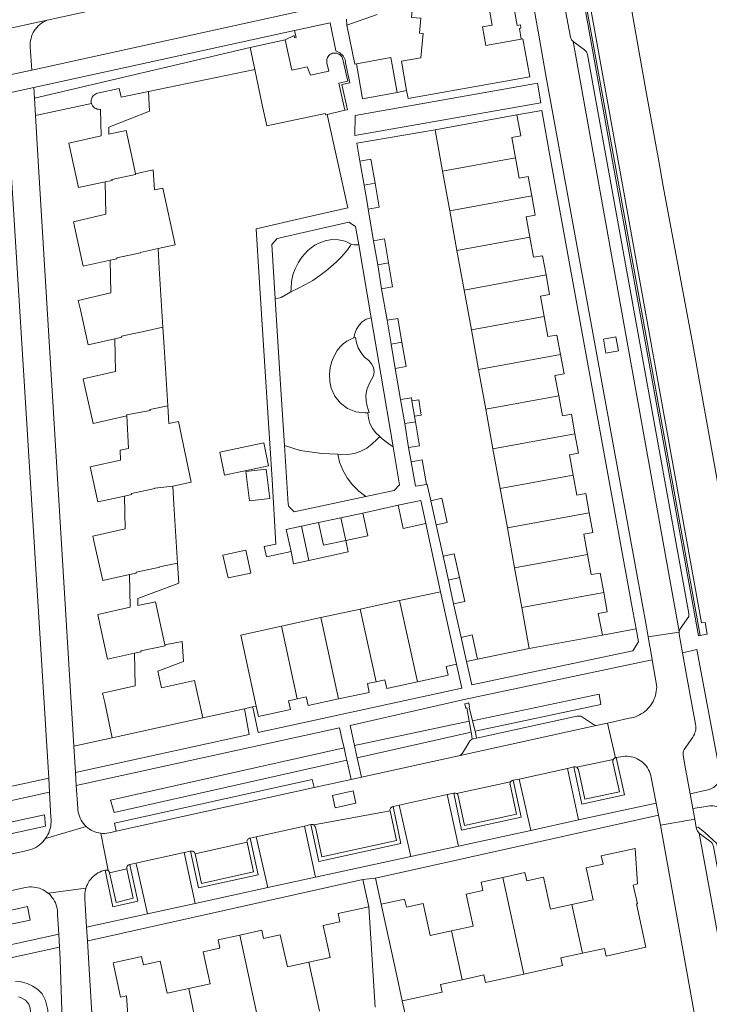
# Model space of a CAD drawing. Header units: metres. Extents: x 89888 to 94270, y 464165 to 468904.
# Tile 352 of 369: x 93169 to 93266, y 467881 to 468020. Entities that reach past the tile are written whole.
import ezdxf

# ---------------------------------------------------------------- set-up
doc = ezdxf.new("R2010")
doc.units = ezdxf.units.M
for name, color, linetype, lineweight in [('B_BEBOUWINGSGRENS_0', 251, 'CONTINUOUS', 13), ('B_LUIFEL_1', 251, 'CONTINUOUS', 13), ('B_TUSSENMUUR_0', 251, 'CONTINUOUS', 13), ('G_GRENS_ALGEMEEN_0', 251, 'CONTINUOUS', 13), ('T_CULTUURGRENS_0', 251, 'CONTINUOUS', 13), ('T_HEK_LIJN_0', 251, 'CONTINUOUS', 13), ('T_MUUR_30CM_LIJN_0', 251, 'CONTINUOUS', 13), ('V_WEGGRENS_0', 251, 'CONTINUOUS', 13), ('W_WATERGRENS_0', 251, 'CONTINUOUS', 13)]:
    doc.layers.add(name, color=color, linetype=linetype, lineweight=lineweight)

msp = doc.modelspace()

# ---------------------------------------------------------------- linework, layer by layer
at = {"layer": 'B_BEBOUWINGSGRENS_0'}
for p, q in [((93201.6, 468016.1), (93206.55, 468017.18)), ((93202.26, 468012.99), (93201.6, 468016.1)), ((93214.99, 468007.21), (93212.49, 468006.62)), ((93227.73, 468004.45), (93239.31, 468006.55)), ((93228.79, 467998.6), (93227.73, 468004.45)), ((93217.11, 468000.02), (93218.67, 468000.28)), ((93217.72, 467996.63), (93217.11, 468000.02)), ((93218.67, 468000.28), (93219.25, 467996.89)), ((93229.81, 467993), (93228.79, 467998.6)), ((93218.18, 467993.87), (93217.72, 467996.63)), ((93218.29, 467993.25), (93218.18, 467993.87)), ((93230.82, 467987.39), (93229.81, 467993)), ((93219.63, 467985.37), (93219.05, 467988.76)), ((93188.6, 467987.66), (93188.77, 467984.85)), ((93231.84, 467981.79), (93230.82, 467987.39)), ((93188.77, 467984.85), (93189.28, 467976.55)), ((93220.18, 467981.97), (93219.63, 467985.37)), ((93232.86, 467976.17), (93231.84, 467981.79)), ((93221.54, 467974.14), (93220.97, 467977.51)), ((93189.28, 467976.55), (93189.45, 467973.72)), ((93233.87, 467970.56), (93232.86, 467976.17)), ((93189.45, 467973.72), (93189.97, 467965.42)), ((93222.11, 467970.7), (93221.54, 467974.14)), ((93234.89, 467964.95), (93233.87, 467970.56)), ((93223.45, 467962.92), (93222.87, 467966.3)), ((93224.47, 467966.13), (93224.83, 467963.96)), ((93235.91, 467959.36), (93234.89, 467964.95)), ((93224.83, 467963.96), (93224.97, 467963.18)), ((93224, 467959.52), (93223.45, 467962.92)), ((93236.93, 467953.75), (93235.91, 467959.36)), ((93237.95, 467948.16), (93236.93, 467953.75)), ((93227.88, 467948.58), (93227.12, 467952.01)), ((93211.27, 467948.91), (93214.42, 467949.59)), ((93214.42, 467949.59), (93217.55, 467950.26)), ((93208.85, 467948.39), (93209.89, 467943.57)), ((93238.97, 467942.53), (93237.95, 467948.16)), ((93229.61, 467940.78), (93228.87, 467944.15)), ((93239.99, 467936.92), (93238.97, 467942.53)), ((93230.36, 467937.41), (93229.61, 467940.78)), ((93222.73, 467937.88), (93228.5, 467939.14)), ((93228.5, 467939.14), (93230.74, 467928.89)), ((93217.16, 467936.68), (93222.73, 467937.88)), ((93211.6, 467935.47), (93217.16, 467936.68)), ((93241.04, 467931.11), (93239.99, 467936.92)), ((93206.02, 467934.26), (93211.6, 467935.47)), ((93251.37, 467933.01), (93241.04, 467931.11)), ((93232.18, 467929.25), (93231.42, 467932.67)), ((93233.74, 467929.6), (93232.18, 467929.25)), ((93209.51, 467924.27), (93208.26, 467923.99)), ((93194.94, 467921.3), (93182.12, 467918.5)), ((93218.39, 467894.58), (93219.27, 467880.38))]:
    msp.add_line(p, q, dxfattribs=at)
for points in [[(93233.62, 468031.41), (93235.78, 468019.23), (93234.44, 468018.99), (93234.9, 468016.38), (93239.88, 468017.26)], [(93226.03, 468018.07), (93225.52, 468018.11), (93225.71, 468020.21), (93224.42, 468020.32), (93224.93, 468026.08), (93226.78, 468025.91), (93227.09, 468029.91), (93226.77, 468029.85), (93226.72, 468030.13), (93226.71, 468030.18)], [(93223.71, 468009.99), (93222.98, 468014.13), (93225.73, 468014.64), (93226.03, 468018.07)], [(93206.55, 468017.18), (93207.48, 468012.88), (93208.82, 468013.18), (93209.66, 468013.37), (93210.12, 468012.16), (93212.71, 468012.75), (93212.45, 468013.91), (93212.43, 468014.06), (93212.43, 468014.22), (93212.45, 468014.37), (93212.49, 468014.52), (93212.55, 468014.67), (93212.63, 468014.8), (93212.73, 468014.93), (93212.84, 468015.03), (93212.97, 468015.13), (93213.1, 468015.2), (93213.25, 468015.26), (93213.4, 468015.29), (93213.56, 468015.3), (93213.72, 468015.29), (93213.87, 468015.26), (93214.02, 468015.21), (93214.16, 468015.14), (93214.29, 468015.05), (93214.41, 468014.95), (93214.51, 468014.83), (93214.59, 468014.7), (93214.66, 468014.55), (93214.7, 468014.4), (93215.39, 468011.33), (93214.16, 468011.06), (93214.99, 468007.21)], [(93239.88, 468017.26), (93240.15, 468017.31), (93241.11, 468011.93)], [(93212.49, 468006.62), (93212.27, 468006.57), (93212.2, 468006.76), (93203.96, 468005), (93203.32, 468007.98), (93202.26, 468012.99)], [(93241.11, 468011.93), (93235.59, 468010.93), (93223.94, 468008.85), (93223.71, 468009.99)], [(93179.19, 468008.16), (93179.15, 468008.31), (93179.14, 468008.47), (93179.15, 468008.62), (93179.18, 468008.78), (93179.23, 468008.92), (93179.29, 468009.06), (93179.38, 468009.19), (93179.49, 468009.31), (93179.6, 468009.41), (93179.74, 468009.49), (93179.88, 468009.56), (93180.03, 468009.61), (93183.12, 468010.28), (93183.37, 468009.05), (93187.23, 468009.88)], [(93187.23, 468009.88), (93187.4, 468007.07), (93181.63, 468004.82), (93181.65, 468003.81), (93184.07, 468004.33), (93185.01, 468000), (93185.4, 467998.22)], [(93181.13, 467997.09), (93177.34, 467996.27), (93176.26, 468001.22), (93175.97, 468002.55), (93180.55, 468003.6), (93180.48, 468007.36), (93180.31, 468007.34), (93180.15, 468007.35), (93179.98, 468007.38), (93179.83, 468007.44), (93179.68, 468007.52), (93179.55, 468007.61), (93179.43, 468007.73), (93179.33, 468007.86), (93179.25, 468008.01), (93179.19, 468008.16)], [(93239.31, 468006.55), (93239.85, 468003.59), (93238.58, 468003.36), (93239.1, 468000.5)], [(93239.1, 468000.5), (93239.62, 467997.62), (93240.89, 467997.85), (93241.39, 467995.12)], [(93185.4, 467998.22), (93187.91, 467998.77), (93188.09, 467995.96), (93189.26, 467996.21), (93190.99, 467988.17), (93188.6, 467987.66)], [(93181.81, 467986), (93178.03, 467985.16), (93176.93, 467990.12), (93176.64, 467991.44), (93181.22, 467992.5), (93181.13, 467997.09)], [(93219.25, 467996.89), (93219.82, 467993.51), (93218.29, 467993.25)], [(93241.39, 467995.12), (93241.89, 467992.36), (93240.62, 467992.13), (93241.14, 467989.28)], [(93219.05, 467988.76), (93220.58, 467989.02), (93221.16, 467985.62)], [(93241.14, 467989.28), (93241.66, 467986.42), (93242.93, 467986.65), (93243.42, 467983.92)], [(93182.5, 467974.9), (93178.71, 467974.05), (93177.62, 467979), (93177.32, 467980.33), (93181.9, 467981.38), (93181.81, 467986)], [(93221.16, 467985.62), (93221.74, 467982.23), (93220.18, 467981.97)], [(93243.42, 467983.92), (93243.92, 467981.16), (93242.65, 467980.93), (93243.17, 467978.07)], [(93220.97, 467977.51), (93222.49, 467977.77), (93223.06, 467974.4)], [(93243.17, 467978.07), (93243.69, 467975.2), (93244.96, 467975.43), (93245.46, 467972.69)], [(93184.16, 467963.99), (93183.15, 467963.77), (93179.4, 467962.94), (93178.3, 467967.9), (93178.01, 467969.22), (93182.59, 467970.28), (93182.5, 467974.9)], [(93223.06, 467974.4), (93223.64, 467970.99), (93222.11, 467970.7)], [(93245.46, 467972.69), (93245.96, 467969.96), (93244.66, 467969.72), (93245.2, 467966.85)], [(93222.87, 467966.3), (93224.39, 467966.56), (93224.47, 467966.13)], [(93245.2, 467966.85), (93245.73, 467964), (93246.99, 467964.23), (93247.5, 467961.47)], [(93189.97, 467965.42), (93190.12, 467962.91), (93191.5, 467963.2), (93193.25, 467954.63), (93190.66, 467954.07)], [(93183.85, 467952.66), (93180.08, 467951.83), (93178.99, 467956.78), (93183.29, 467957.74), (93183.24, 467959.15), (93184.42, 467959.4), (93184.16, 467963.99)], [(93224.97, 467963.18), (93225.55, 467959.77), (93224, 467959.52)], [(93247.5, 467961.47), (93247.99, 467958.73), (93246.72, 467958.5), (93247.24, 467955.64)], [(93203.52, 467960.19), (93197.31, 467958.88), (93198, 467955.62), (93204.21, 467956.94), (93203.52, 467960.19)], [(93200.98, 467956.13), (93201.49, 467951.97), (93204.38, 467952.32), (93203.87, 467956.48), (93200.98, 467956.13)], [(93224.38, 467957.51), (93225.9, 467957.77), (93226.51, 467954.3)], [(93226.51, 467954.3), (93224.95, 467954.05), (93224.38, 467957.51)], [(93247.24, 467955.64), (93247.76, 467952.78), (93249.03, 467953.01), (93249.52, 467950.29)], [(93190.66, 467954.07), (93190.82, 467951.49), (93191.34, 467943.19)], [(93184.57, 467941.55), (93180.77, 467940.72), (93179.67, 467945.68), (93179.38, 467947), (93183.95, 467948.05), (93183.85, 467952.66)], [(93227.12, 467952.01), (93228.68, 467952.36), (93229.44, 467948.93), (93227.88, 467948.58)], [(93222.52, 467951.36), (93225.73, 467952.04), (93226.43, 467948.76)], [(93226.43, 467948.76), (93223.21, 467948.08), (93222.52, 467951.36)], [(93217.55, 467950.26), (93218.24, 467947.05), (93215.11, 467946.38)], [(93249.52, 467950.29), (93250.03, 467947.52), (93248.76, 467947.29), (93249.28, 467944.42)], [(93207.4, 467944.83), (93206.69, 467947.93), (93208.85, 467948.39)], [(93215.11, 467946.38), (93211.97, 467945.7), (93211.27, 467948.91)], [(93198.5, 467941.12), (93201.69, 467941.78), (93200.98, 467945.02), (93197.76, 467944.32), (93198.5, 467941.12)], [(93209.89, 467943.57), (93207.73, 467943.1), (93207.4, 467944.83)], [(93228.87, 467944.15), (93230.43, 467944.49), (93231.18, 467941.13)], [(93249.28, 467944.42), (93249.8, 467941.55), (93251.07, 467941.78), (93251.57, 467939.05)], [(93191.34, 467943.19), (93191.51, 467940.36), (93185.73, 467938.17), (93185.75, 467937.19)], [(93185.25, 467930.44), (93181.45, 467929.61), (93180.36, 467934.57), (93180.07, 467935.9), (93184.66, 467936.95), (93184.57, 467941.55)], [(93231.18, 467941.13), (93231.93, 467937.75), (93230.36, 467937.41)], [(93251.57, 467939.05), (93252.07, 467936.3), (93250.79, 467936.07), (93251.37, 467933.01)], [(93185.75, 467937.19), (93188.21, 467937.73), (93189.55, 467931.64)], [(93202.45, 467922.95), (93200.27, 467933.01), (93206.02, 467934.26)], [(93231.42, 467932.67), (93232.98, 467933.02), (93233.74, 467929.6)], [(93189.55, 467931.64), (93192.02, 467932.1), (93192.19, 467929.29), (93188.58, 467927.89), (93189.1, 467925.54), (93193.76, 467926.58), (93194.94, 467921.3)], [(93182.12, 467918.5), (93181.05, 467923.46), (93180.76, 467924.78), (93185.34, 467925.84), (93185.25, 467930.44)], [(93230.74, 467928.89), (93229.31, 467928.57), (93229.58, 467927.32), (93225.24, 467926.38)], [(93219.4, 467926.41), (93218.17, 467926.15), (93218.44, 467924.91), (93214.11, 467923.97)], [(93225.24, 467926.38), (93220.92, 467925.44), (93220.65, 467926.68), (93219.4, 467926.41)], [(93208.26, 467923.99), (93207.03, 467923.73), (93207.3, 467922.49), (93202.77, 467921.5), (93202.45, 467922.95)], [(93214.11, 467923.97), (93209.78, 467923.03), (93209.51, 467924.27)], [(93247.06, 467894.91), (93250.09, 467895.58), (93249.1, 467900.1), (93251.48, 467900.63), (93251.22, 467901.78), (93256.02, 467902.84)], [(93256.02, 467902.84), (93256.35, 467897.83), (93255.75, 467897.67), (93256.35, 467895.03), (93256.18, 467895.03), (93257.51, 467888.86), (93251.91, 467887.63), (93251.67, 467888.71), (93248.59, 467888.03)], [(93237.33, 467898.73), (93240.43, 467899.42), (93240.68, 467898.27), (93243.04, 467898.79), (93244.04, 467894.25), (93247.06, 467894.91)], [(93230.07, 467891.18), (93233.11, 467891.86), (93232.11, 467896.38), (93234.49, 467896.9), (93234.24, 467898.05), (93237.33, 467898.73)], [(93220.13, 467894.96), (93223.42, 467895.69), (93223.68, 467894.53), (93226.06, 467895.06), (93227.06, 467890.52), (93230.07, 467891.18)], [(93209.89, 467886.75), (93212.92, 467887.41), (93211.93, 467891.94), (93214.29, 467892.46), (93214.04, 467893.63), (93218.39, 467894.58)], [(93223.1, 467881.29), (93222.28, 467885.06), (93220.13, 467894.96)], [(93200.17, 467890.59), (93203.25, 467891.27), (93203.51, 467890.1), (93205.87, 467890.61), (93206.87, 467886.08), (93209.89, 467886.75)], [(93192.92, 467883.03), (93195.96, 467883.7), (93194.96, 467888.23), (93197.33, 467888.74), (93197.07, 467889.92), (93200.17, 467890.59)], [(93194.38, 467876.14), (93191.3, 467875.47), (93191.54, 467874.38), (93185.96, 467873.18), (93184.61, 467879.31), (93184.34, 467879.27), (93184.13, 467882.01), (93183.3, 467881.83), (93182.29, 467886.46), (93182.25, 467886.67), (93186.27, 467887.55), (93186.53, 467886.38), (93188.89, 467886.9), (93189.88, 467882.37), (93192.92, 467883.03)], [(93248.59, 467888.03), (93245.52, 467887.36), (93245.76, 467886.28), (93240.29, 467885.07)], [(93231.56, 467884.28), (93228.48, 467883.61), (93228.72, 467882.52), (93223.15, 467881.29), (93223.1, 467881.29)], [(93240.29, 467885.07), (93234.88, 467883.88), (93234.64, 467884.96), (93231.56, 467884.28)]]:
    msp.add_lwpolyline(points, dxfattribs=at)
at = {"layer": 'B_LUIFEL_1'}
msp.add_line((93208.85, 467948.39), (93211.27, 467948.91), dxfattribs=at)
for points in [[(93224.83, 467963.96), (93225.79, 467964.12), (93225.43, 467966.29), (93224.47, 467966.13)], [(93209.89, 467943.57), (93215.46, 467944.77), (93215.11, 467946.38)]]:
    msp.add_lwpolyline(points, dxfattribs=at)
at = {"layer": 'B_TUSSENMUUR_0'}
for p, q in [((93228.79, 467998.6), (93239.1, 468000.5)), ((93217.72, 467996.63), (93219.25, 467996.89)), ((93229.81, 467993), (93241.39, 467995.12)), ((93230.82, 467987.39), (93241.14, 467989.28)), ((93219.63, 467985.37), (93221.16, 467985.62)), ((93231.84, 467981.79), (93243.42, 467983.92)), ((93232.86, 467976.17), (93243.17, 467978.07)), ((93221.54, 467974.14), (93223.06, 467974.4)), ((93233.87, 467970.56), (93245.46, 467972.69)), ((93234.89, 467964.95), (93245.2, 467966.85)), ((93223.45, 467962.92), (93224.97, 467963.18)), ((93235.91, 467959.36), (93247.5, 467961.47)), ((93247.24, 467955.64), (93236.93, 467953.75)), ((93214.42, 467949.59), (93215.11, 467946.38)), ((93249.52, 467950.29), (93237.95, 467948.16)), ((93249.28, 467944.42), (93238.97, 467942.53)), ((93231.18, 467941.13), (93229.61, 467940.78)), ((93251.57, 467939.05), (93239.99, 467936.92)), ((93222.73, 467937.88), (93225.24, 467926.38)), ((93219.4, 467926.41), (93217.16, 467936.68)), ((93206.02, 467934.26), (93208.26, 467923.99)), ((93211.6, 467935.47), (93214.11, 467923.97)), ((93237.33, 467898.73), (93240.29, 467885.07)), ((93247.06, 467894.91), (93248.59, 467888.03)), ((93230.07, 467891.18), (93231.56, 467884.28)), ((93200.17, 467890.59), (93203.13, 467876.89)), ((93209.89, 467886.75), (93211.41, 467879.82)), ((93192.92, 467883.03), (93194.38, 467876.14))]:
    msp.add_line(p, q, dxfattribs=at)
for points in [[(93181.13, 467997.09), (93182.09, 467997.3), (93182.08, 467997.44), (93185.41, 467998.15), (93185.4, 467998.22)], [(93181.81, 467986), (93182.77, 467986.21), (93182.76, 467986.35), (93186.09, 467987.06), (93186.08, 467987.11), (93188.6, 467987.66)], [(93182.5, 467974.9), (93183.46, 467975.11), (93183.45, 467975.25), (93186.77, 467975.96), (93186.76, 467976), (93189.28, 467976.55)], [(93184.16, 467963.99), (93184.13, 467964.13), (93187.47, 467964.74), (93187.44, 467964.88), (93189.97, 467965.42)], [(93190.66, 467954.07), (93188.12, 467953.78), (93188.14, 467953.72), (93184.82, 467953.01), (93184.82, 467952.87), (93183.85, 467952.66)], [(93191.34, 467943.19), (93188.81, 467942.66), (93188.82, 467942.61), (93185.5, 467941.9), (93185.51, 467941.76), (93184.57, 467941.55)], [(93189.55, 467931.64), (93189.58, 467931.5), (93186.18, 467930.78), (93186.19, 467930.64), (93185.25, 467930.44)]]:
    msp.add_lwpolyline(points, dxfattribs=at)
at = {"layer": 'G_GRENS_ALGEMEEN_0'}
for p, q in [((93253.09, 468000), (93265.19, 467932.95)), ((93201.96, 467922.84), (93202.45, 467922.95))]:
    msp.add_line(p, q, dxfattribs=at)
msp.add_lwpolyline([(93248.9, 468021.77), (93249.15, 468021.81), (93253.09, 468000)], dxfattribs=at)
at = {"layer": 'T_CULTUURGRENS_0'}
for p, q in [((93214.53, 468022.49), (93170.77, 468012.9)), ((93171.12, 468008.9), (93201.6, 468016.1)), ((93216.35, 467917.38), (93232.55, 467920.85)), ((93232.55, 467920.85), (93232.84, 467919.3)), ((93233.39, 467919.44), (93233.02, 467920.9)), ((93216.73, 467915.66), (93232.84, 467919.3)), ((93254.51, 467910.4), (93253.34, 467915.68)), ((93246.43, 467914.16), (93247.36, 467914.36)), ((93248.01, 467906.87), (93246.43, 467914.16)), ((93238.78, 467912.47), (93239.63, 467912.65)), ((93239.63, 467912.65), (93241.28, 467905.4)), ((93229.46, 467910.45), (93230.39, 467910.64)), ((93231.04, 467903.17), (93229.46, 467910.45)), ((93258.98, 467909.26), (93248.01, 467906.87)), ((93221.81, 467908.75), (93222.66, 467908.94)), ((93222.66, 467908.94), (93224.31, 467901.7)), ((93172.53, 467907.57), (93148.49, 467902.47)), ((93209.27, 467906.01), (93210.2, 467906.21)), ((93210.84, 467898.77), (93209.27, 467906.01)), ((93241.28, 467905.4), (93231.04, 467903.17)), ((93201.62, 467904.31), (93202.47, 467904.5)), ((93202.47, 467904.5), (93204.11, 467897.3)), ((93192.27, 467902.26), (93193.2, 467902.46)), ((93193.83, 467895.06), (93192.27, 467902.26)), ((93184.62, 467900.56), (93185.47, 467900.75)), ((93185.47, 467900.75), (93185.57, 467900.29)), ((93224.31, 467901.7), (93210.84, 467898.77)), ((93185.57, 467900.29), (93187.1, 467893.6)), ((93204.11, 467897.3), (93193.83, 467895.06)), ((93153.38, 467889.14), (93170.51, 467892.72)), ((93187.1, 467893.6), (93178.47, 467891.72))]:
    msp.add_line(p, q, dxfattribs=at)
for points in [[(93172.9, 468019.93), (93213.09, 468028.72), (93213.63, 468028.84)], [(93170.77, 468012.9), (93170.54, 468016.18), (93170.53, 468016.48), (93170.54, 468016.77), (93170.58, 468017.07), (93170.64, 468017.36), (93170.72, 468017.64), (93170.82, 468017.92), (93170.95, 468018.19), (93171.1, 468018.45), (93171.27, 468018.69), (93171.45, 468018.92), (93171.66, 468019.14), (93171.88, 468019.33), (93172.11, 468019.51), (93172.36, 468019.67), (93172.62, 468019.82), (93172.9, 468019.93)], [(93215.9, 467988.29), (93216.3, 467988.17), (93216.96, 467988.18)], [(93205.13, 467980.55), (93205.97, 467980.75), (93207.37, 467981.56)], [(93218.72, 467977.86), (93217.98, 467977.66), (93217.45, 467977.28), (93217.01, 467976.81), (93216.65, 467976.27), (93216.41, 467975.67), (93216.27, 467975.04)], [(93218.24, 467964.44), (93218.32, 467963.66), (93218.53, 467962.92), (93218.88, 467962.23), (93219.35, 467961.61), (93219.93, 467961.09)], [(93206.48, 467959.81), (93208.66, 467959.12), (93211.72, 467958.69), (93213.99, 467958.57)], [(93233.39, 467919.44), (93251.15, 467923.17), (93250.94, 467924.65), (93233.02, 467920.9)], [(93214.87, 467917.07), (93181.89, 467909.66), (93182.39, 467907.9), (93215.26, 467915.31)], [(93214.87, 467917.07), (93215.13, 467915.91), (93215.26, 467915.31)], [(93216.73, 467915.66), (93216.65, 467916.01), (93216.59, 467916.26), (93216.35, 467917.38)], [(93253.34, 467915.68), (93254.3, 467915.86), (93254.59, 467915.88), (93254.88, 467915.88), (93255.17, 467915.85), (93255.45, 467915.8), (93255.73, 467915.73), (93256, 467915.64), (93256.27, 467915.53), (93256.52, 467915.39), (93256.76, 467915.24), (93256.99, 467915.07), (93257.21, 467914.88), (93257.41, 467914.67), (93257.6, 467914.45), (93257.76, 467914.22), (93257.91, 467913.97), (93258.04, 467913.71), (93258.14, 467913.44), (93258.23, 467913.17), (93258.29, 467912.89), (93258.98, 467909.26)], [(93247.36, 467914.36), (93248.46, 467909.09), (93254.51, 467910.4)], [(93230.39, 467910.64), (93231.48, 467905.44), (93239.89, 467907.27), (93238.78, 467912.47)], [(93210.2, 467906.21), (93211.29, 467901), (93222.92, 467903.55), (93221.81, 467908.75)], [(93149.03, 467900.79), (93172.68, 467906), (93172.53, 467907.57)], [(93193.2, 467902.46), (93194.29, 467897.25), (93202.73, 467899.12), (93201.62, 467904.31)], [(93178.4, 467897.23), (93178.49, 467897.5), (93178.6, 467897.75), (93178.73, 467898), (93178.88, 467898.24), (93179.05, 467898.46), (93179.23, 467898.67), (93179.43, 467898.87), (93179.64, 467899.05), (93179.87, 467899.22), (93180.1, 467899.37), (93180.35, 467899.5), (93180.61, 467899.61), (93180.87, 467899.7), (93181.14, 467899.77)], [(93181.14, 467899.77), (93182.21, 467894.58), (93185.73, 467895.37), (93184.72, 467900.09), (93184.62, 467900.56)], [(93178.47, 467891.72), (93178.26, 467895.7), (93178.23, 467895.95), (93178.23, 467896.21), (93178.24, 467896.47), (93178.28, 467896.73), (93178.33, 467896.98), (93178.4, 467897.23)], [(93170.51, 467892.72), (93170.14, 467894.61), (93153, 467890.77), (93153.38, 467889.14)], [(93168.43, 467884.01), (93169.24, 467883.96), (93169.45, 467883.94), (93170.12, 467883.74), (93170.92, 467883.35), (93171.67, 467882.84), (93172.22, 467882.29), (93172.71, 467881.35), (93173, 467880.04), (93173.15, 467877.93), (93173.6, 467871.22), (93174.63, 467859.44), (93175.17, 467853.74), (93175.55, 467848.25), (93175.78, 467844.27), (93175.74, 467841.53)]]:
    msp.add_lwpolyline(points, dxfattribs=at)
at = {"layer": 'T_HEK_LIJN_0'}
msp.add_line((93194.94, 467921.3), (93200.81, 467922.58), dxfattribs=at)
at = {"layer": 'T_MUUR_30CM_LIJN_0'}
for p, q in [((93202.26, 468012.99), (93187.23, 468009.88)), ((93233.74, 467929.6), (93241.04, 467931.11))]:
    msp.add_line(p, q, dxfattribs=at)
for points in [[(93216.61, 468013.78), (93216.42, 468013.74), (93215.29, 468019.24)], [(93222.37, 468009.71), (93221.49, 468014.65), (93216.61, 468013.78)]]:
    msp.add_lwpolyline(points, dxfattribs=at)
at = {"layer": 'V_WEGGRENS_0'}
for p, q in [((93242.4, 468017.84), (93238.44, 468039.53)), ((93219.53, 468020.73), (93215.29, 468019.24)), ((93246.18, 468021.29), (93246.86, 468017.54)), ((93252.83, 468000), (93248.9, 468021.77)), ((93172.9, 468019.93), (93163.03, 468017.78)), ((93207.88, 468018.49), (93212.91, 468019.59)), ((93215.29, 468019.24), (93215.22, 468020.1)), ((93171.03, 468010.41), (93207.88, 468018.49)), ((93247.26, 468016.92), (93262.25, 467933.52)), ((93167.01, 468012.09), (93170.77, 468012.9)), ((93241.18, 468010.87), (93216.44, 468006.45)), ((93171.03, 468010.41), (93167.16, 468009.56)), ((93171.12, 468008.9), (93171.03, 468010.41)), ((93223.71, 468009.99), (93222.37, 468009.71)), ((93171.27, 468006.46), (93171.12, 468008.9)), ((93179.19, 468008.16), (93171.27, 468006.46)), ((93242.68, 468008.25), (93216.42, 468003.62)), ((93215.36, 468007.28), (93214.99, 468007.21)), ((93239.31, 468006.55), (93242.8, 468007.19)), ((93216.44, 468006.45), (93216.42, 468003.62)), ((93216.66, 468002.57), (93227.73, 468004.45)), ((93217.11, 468000.02), (93216.66, 468002.57)), ((93219.05, 467988.76), (93218.29, 467993.25)), ((93218.72, 467977.86), (93216.96, 467988.18)), ((93220.97, 467977.51), (93220.18, 467981.97)), ((93222.87, 467966.3), (93222.11, 467970.7)), ((93224.38, 467957.51), (93224, 467959.52)), ((93217.55, 467950.26), (93222.52, 467951.36)), ((93226.43, 467948.76), (93228.5, 467939.14)), ((93228.87, 467944.15), (93227.88, 467948.58)), ((93231.42, 467932.67), (93230.36, 467937.41)), ((93251.37, 467933.01), (93256.15, 467933.88)), ((93257.84, 467932.76), (93262.25, 467933.43)), ((93262.25, 467933.52), (93262.25, 467933.43)), ((93266.16, 467933.15), (93265.19, 467932.95)), ((93255.69, 467930.78), (93232.91, 467925.95)), ((93262.71, 467930.52), (93264.71, 467930.97)), ((93230.74, 467928.89), (93231.52, 467925.52)), ((93232.91, 467925.95), (93232.18, 467929.25)), ((93201.96, 467922.84), (93200.81, 467922.58)), ((93252.1, 467920.57), (93250.51, 467920.22)), ((93253.23, 467915.66), (93252.1, 467920.57)), ((93231.27, 467915.98), (93250.51, 467920.22)), ((93176.7, 467917.31), (93182.12, 467918.5)), ((93176.93, 467913.57), (93176.7, 467917.31)), ((93215.26, 467915.31), (93215.86, 467912.59)), ((93217.33, 467912.91), (93216.73, 467915.66)), ((93231.27, 467915.98), (93217.33, 467912.91)), ((93252.92, 467915.41), (93247.75, 467914.31)), ((93253.34, 467915.68), (93253.23, 467915.66)), ((93176.93, 467913.57), (93177.04, 467911.76)), ((93246.43, 467914.16), (93239.63, 467912.65)), ((93173.14, 467912.79), (93147.03, 467907.04)), ((93173.26, 467910.81), (93173.14, 467912.79)), ((93215.86, 467912.59), (93210.64, 467911.44)), ((93217.33, 467912.91), (93215.86, 467912.59)), ((93238.41, 467912.24), (93230.78, 467910.59)), ((93147.62, 467905.19), (93173.26, 467910.81)), ((93182.68, 467905.28), (93210.64, 467911.44)), ((93263.77, 467910.57), (93264.15, 467908.51)), ((93229.46, 467910.45), (93222.66, 467908.94)), ((93259.31, 467907.54), (93258.98, 467909.26)), ((93221.37, 467908.15), (93210.59, 467906.16)), ((93264.42, 467906.97), (93264.15, 467908.51)), ((93219.32, 467898.66), (93259.31, 467907.54)), ((93241.28, 467905.4), (93248.01, 467906.87)), ((93259.31, 467907.54), (93259.57, 467906.12)), ((93264.42, 467906.97), (93259.57, 467906.12)), ((93264.64, 467905.78), (93264.42, 467906.97)), ((93178.44, 467905.93), (93172.71, 467904.25)), ((93181.53, 467899.71), (93180.5, 467904.98)), ((93209.27, 467906.01), (93202.47, 467904.5)), ((93265.04, 467904.98), (93280.24, 467821.9)), ((93201.18, 467903.72), (93193.82, 467902.08)), ((93192.27, 467902.26), (93185.47, 467900.75)), ((93224.31, 467901.7), (93231.04, 467903.17)), ((93184.18, 467899.97), (93181.75, 467899.4)), ((93204.11, 467897.3), (93210.84, 467898.77)), ((93219.32, 467898.66), (93217.53, 467898.43)), ((93217.53, 467898.43), (93218.39, 467894.58)), ((93220.13, 467894.96), (93219.32, 467898.66)), ((93173.07, 467896.5), (93178.4, 467897.23)), ((93187.1, 467893.6), (93193.83, 467895.06)), ((93178.6, 467889.76), (93178.47, 467891.72)), ((93174.55, 467890.72), (93153.33, 467886.09)), ((93174.66, 467888.9), (93174.55, 467890.72)), ((93154.09, 467884.4), (93174.66, 467888.9))]:
    msp.add_line(p, q, dxfattribs=at)
for points in [[(93237.07, 468031.89), (93239.35, 468019.19), (93239.79, 468019.27), (93239.84, 468018.81), (93239.65, 468018.78), (93239.88, 468017.26)], [(93246.55, 468024.02), (93248.93, 468024.46), (93249.04, 468023.86), (93246.24, 468023.39), (93246.5, 468021.98), (93249.55, 468022.55), (93265.38, 467934.72), (93265.9, 467934.8), (93266.16, 467933.15)], [(93212.91, 468019.59), (93213.71, 468015.59), (93213.91, 468015.52), (93214.1, 468015.43), (93214.28, 468015.32), (93214.44, 468015.19), (93214.59, 468015.05), (93214.73, 468014.89), (93214.84, 468014.71), (93214.93, 468014.53), (93215.01, 468014.33), (93215.06, 468014.13), (93215.09, 468013.92), (93215.69, 468011.1), (93214.58, 468010.86), (93215.36, 468007.28)], [(93207.88, 468018.49), (93208.1, 468017.52), (93207.88, 468017.47), (93207.82, 468017.77), (93206.55, 468017.18)], [(93242.4, 468017.84), (93243.32, 468012.4), (93245.58, 468000)], [(93246.86, 468017.54), (93247.01, 468017.19), (93247.26, 468016.92)], [(93252.01, 468000), (93249.27, 468015.09), (93249.12, 468015.45), (93248.87, 468015.76), (93247.26, 468016.92)], [(93216.61, 468013.78), (93217.5, 468008.84), (93222.37, 468009.71)], [(93241.18, 468010.87), (93242.23, 468011.05), (93242.68, 468008.25)], [(93167.16, 468009.56), (93167.75, 468000), (93173.14, 467912.79)], [(93212.49, 468006.62), (93213.94, 468000), (93215.41, 467993.41)], [(93242.8, 468007.19), (93244.1, 468000), (93255.58, 467936.91), (93256.15, 467933.88)], [(93176.7, 467917.31), (93171.66, 468000), (93171.27, 468006.46)], [(93245.58, 468000), (93256.19, 467941.9), (93257.59, 467934.15), (93257.84, 467932.76)], [(93262.25, 467933.52), (93262.39, 467933.87), (93263.61, 467935.64), (93263.61, 467936.06), (93252.01, 468000)], [(93265.19, 467932.95), (93264.94, 467932.9), (93252.83, 468000)], [(93215.41, 467993.41), (93209.38, 467992.03), (93202.46, 467990.45), (93202.9, 467983.55), (93203.75, 467970.27)], [(93216.96, 467988.18), (93216.5, 467990.76), (93215.57, 467991.4), (93205.4, 467989.1), (93204.67, 467988.23), (93205.13, 467980.55)], [(93215.9, 467988.29), (93215.03, 467988.68), (93214.1, 467988.9), (93213.15, 467988.92), (93212.2, 467988.77), (93211.31, 467988.43), (93210.76, 467988.13), (93210.24, 467987.77), (93209.76, 467987.37), (93209.32, 467986.92), (93208.93, 467986.43), (93208.39, 467985.65), (93207.96, 467984.81), (93207.65, 467983.92), (93207.45, 467983), (93207.38, 467982.05), (93207.37, 467981.56)], [(93207.37, 467981.56), (93208.34, 467982.02), (93209.42, 467982.56), (93210.46, 467983.16), (93211.46, 467983.83), (93212.41, 467984.56), (93213.32, 467985.35), (93213.86, 467985.84), (93214.38, 467986.36), (93214.87, 467986.91), (93215.34, 467987.48), (93215.77, 467988.08), (93215.9, 467988.29)], [(93205.13, 467980.55), (93205.85, 467969.21), (93206.48, 467959.81)], [(93221.8, 467959.63), (93220.06, 467969.92), (93218.72, 467977.86)], [(93216.27, 467975.04), (93215.83, 467974.86), (93215.28, 467974.55), (93214.77, 467974.18), (93214.32, 467973.74), (93213.92, 467973.25), (93213.6, 467972.71), (93213.19, 467971.81), (93212.93, 467970.85), (93212.81, 467969.87), (93212.85, 467968.88), (93213.03, 467967.91), (93213.57, 467966.78), (93214.37, 467965.8), (93215.38, 467965.06), (93216.54, 467964.59), (93217.79, 467964.41), (93218.24, 467964.44)], [(93218.24, 467964.44), (93218.44, 467964.46), (93218.26, 467964.92), (93218.13, 467965.37), (93217.99, 467966.14), (93217.97, 467966.92), (93218.1, 467967.7), (93218.36, 467968.44), (93218.74, 467969.12), (93219.02, 467969.65), (93219.12, 467970.24), (93219.04, 467970.84), (93218.77, 467971.38), (93218.36, 467971.81), (93217.76, 467972.32), (93217.27, 467972.92), (93216.88, 467973.6), (93216.62, 467974.34), (93216.48, 467975.1), (93216.27, 467975.04)], [(93253.29, 467975.16), (93251.52, 467974.85), (93251.88, 467972.87), (93253.65, 467973.19), (93253.29, 467975.16)], [(93203.75, 467970.27), (93204.7, 467954.99), (93205.24, 467945.86), (93203.57, 467945.51), (93203.91, 467944.07), (93207.4, 467944.83)], [(93219.93, 467961.09), (93219.71, 467960.87), (93219.5, 467960.65), (93219.28, 467960.43), (93219.05, 467960.22), (93218.82, 467960.01), (93218.07, 467959.44), (93217.23, 467958.99), (93216.33, 467958.68), (93215.39, 467958.52), (93214.44, 467958.51), (93213.99, 467958.57)], [(93221.8, 467959.63), (93221.4, 467959.9), (93221.01, 467960.17), (93220.64, 467960.46), (93220.28, 467960.77), (93219.93, 467961.09)], [(93206.48, 467959.81), (93206.98, 467951.5), (93207.07, 467951.2), (93207.84, 467950.45), (93217.93, 467952.59)], [(93217.93, 467952.59), (93221.97, 467953.46), (93222.72, 467954.25), (93221.8, 467959.63)], [(93213.99, 467958.57), (93214.24, 467957.47), (93214.7, 467956.32), (93215.31, 467955.23), (93216.06, 467954.23), (93216.94, 467953.35), (93217.93, 467952.59)], [(93227.12, 467952.01), (93226.6, 467954.31), (93226.51, 467954.3)], [(93256.15, 467933.88), (93256.49, 467932.04), (93255.69, 467930.78)], [(93262.25, 467933.43), (93262.24, 467933.14), (93262.71, 467930.52)], [(93258.1, 467931.33), (93258.09, 467931.39), (93257.84, 467932.76)], [(93258.42, 467929.52), (93258.11, 467931.27), (93258.1, 467931.33)], [(93263.77, 467910.57), (93263.04, 467914.63), (93262.78, 467916.09), (93262.78, 467916.47), (93262.93, 467916.82), (93264.15, 467918.57), (93264.27, 467918.77), (93264.38, 467918.98), (93264.46, 467919.21), (93264.52, 467919.44), (93264.56, 467919.68), (93264.57, 467919.91), (93264.57, 467920.15), (93264.53, 467920.39), (93263.28, 467927.32), (93262.71, 467930.52)], [(93264.71, 467930.97), (93267.93, 467913.92), (93267.99, 467913.71), (93268.02, 467913.5), (93268.04, 467913.29), (93268.03, 467913.07), (93268.01, 467912.86), (93267.96, 467912.65), (93267.88, 467912.44), (93267.79, 467912.25), (93267.69, 467912.06), (93267.56, 467911.89), (93267.42, 467911.72), (93267.26, 467911.58), (93267.08, 467911.45), (93266.9, 467911.34), (93266.7, 467911.25), (93266.5, 467911.17), (93266.29, 467911.12), (93263.77, 467910.57)], [(93216.35, 467917.38), (93216.15, 467918.27), (93215.72, 467920.21), (93231.83, 467923.88), (93256.38, 467929.09), (93258.42, 467929.52)], [(93258.42, 467929.52), (93259.04, 467925.97), (93259.05, 467925.66), (93259.03, 467925.36), (93259, 467925.06), (93258.94, 467924.76), (93258.87, 467924.46), (93258.77, 467924.17), (93258.66, 467923.89), (93258.53, 467923.61), (93258.38, 467923.35), (93258.21, 467923.1), (93258.02, 467922.85), (93257.82, 467922.63), (93257.6, 467922.41), (93257.37, 467922.21), (93257.13, 467922.03), (93256.88, 467921.86), (93256.61, 467921.71), (93256.34, 467921.58), (93256.05, 467921.47), (93255.76, 467921.37), (93255.47, 467921.3), (93255.17, 467921.25), (93253.15, 467920.8), (93252.1, 467920.57)], [(93231.52, 467925.52), (93202.75, 467919.24), (93202.02, 467922.57), (93201.96, 467922.84)], [(93233.02, 467920.9), (93232.53, 467922.8), (93232.6, 467922.83), (93232.5, 467923.45), (93231.95, 467923.29), (93232.07, 467922.68), (93232.2, 467922.74), (93232.55, 467920.85)], [(93200.81, 467922.58), (93201.48, 467918.96), (93176.93, 467913.57)], [(93250.51, 467920.22), (93250.11, 467920.38), (93248.57, 467921.41), (93248.45, 467921.47), (93248.33, 467921.52), (93248.2, 467921.55), (93248.06, 467921.56), (93247.93, 467921.56), (93247.79, 467921.54), (93233.57, 467918.42)], [(93177.04, 467911.76), (93214.25, 467919.9), (93214.67, 467917.97), (93214.87, 467917.07)], [(93232.84, 467919.3), (93232.88, 467919.11), (93233, 467918.28)], [(93233.57, 467918.42), (93233.43, 467919.21), (93233.39, 467919.44)], [(93233, 467918.28), (93232.89, 467918.23), (93232.78, 467918.16), (93232.68, 467918.08), (93232.6, 467917.98), (93232.53, 467917.87), (93231.63, 467916.33), (93231.27, 467915.98)], [(93233.57, 467918.42), (93233.16, 467918.33), (93233.1, 467918.32), (93233, 467918.28)], [(93247.75, 467914.31), (93247.82, 467914.26), (93247.87, 467914.2), (93247.92, 467914.13), (93247.96, 467914.06), (93247.98, 467913.98), (93248.88, 467909.8), (93253.79, 467910.86), (93252.87, 467915.03), (93252.85, 467915.11), (93252.85, 467915.19), (93252.86, 467915.27), (93252.89, 467915.34), (93252.92, 467915.41)], [(93253.23, 467915.66), (93253.15, 467915.63), (93253.08, 467915.59), (93253.02, 467915.54), (93252.97, 467915.48), (93252.92, 467915.41)], [(93247.75, 467914.31), (93247.68, 467914.34), (93247.6, 467914.37), (93247.52, 467914.38), (93247.44, 467914.38), (93247.36, 467914.36)], [(93210.64, 467911.44), (93210.38, 467912.57), (93182.42, 467906.41), (93182.68, 467905.28)], [(93230.78, 467910.59), (93230.85, 467910.54), (93230.9, 467910.48), (93230.95, 467910.42), (93230.99, 467910.34), (93231.01, 467910.27), (93231.91, 467906.08), (93239.24, 467907.7), (93238.34, 467911.87), (93238.32, 467911.95), (93238.33, 467912.02), (93238.34, 467912.1), (93238.37, 467912.17), (93238.41, 467912.24)], [(93238.78, 467912.47), (93238.72, 467912.45), (93238.65, 467912.43), (93238.58, 467912.4), (93238.51, 467912.36), (93238.45, 467912.3), (93238.41, 467912.24)], [(93173.26, 467910.81), (93173.44, 467907.24), (93173.47, 467906.92), (93173.48, 467906.61), (93173.46, 467906.29), (93173.42, 467905.98), (93173.36, 467905.67), (93173.27, 467905.37), (93173.16, 467905.07), (93173.04, 467904.79), (93172.88, 467904.51), (93172.71, 467904.25)], [(93178.44, 467905.93), (93178.24, 467906.14), (93178.04, 467906.36), (93177.87, 467906.6), (93177.71, 467906.85), (93177.58, 467907.11), (93177.47, 467907.39), (93177.38, 467907.67), (93177.31, 467907.95), (93177.27, 467908.25), (93177.25, 467908.54), (93177.04, 467911.76)], [(93216.18, 467910.98), (93213.24, 467910.33), (93213.63, 467908.57), (93216.56, 467909.24), (93216.18, 467910.98)], [(93230.78, 467910.59), (93230.71, 467910.63), (93230.63, 467910.65), (93230.55, 467910.66), (93230.47, 467910.66), (93230.39, 467910.64)], [(93210.59, 467906.16), (93210.66, 467906.11), (93210.71, 467906.05), (93210.76, 467905.98), (93210.8, 467905.91), (93210.82, 467905.83), (93211.72, 467901.65), (93222.27, 467903.98), (93221.37, 467908.15)], [(93221.81, 467908.75), (93221.75, 467908.74), (93221.66, 467908.71), (93221.57, 467908.66), (93221.5, 467908.6), (93221.44, 467908.53), (93221.39, 467908.44), (93221.36, 467908.35), (93221.36, 467908.25), (93221.37, 467908.15)], [(93264.15, 467908.51), (93266.05, 467908.78), (93266.29, 467908.84), (93266.54, 467908.87), (93266.79, 467908.87), (93267.04, 467908.86), (93267.29, 467908.82), (93267.53, 467908.75), (93267.76, 467908.67), (93267.99, 467908.56), (93268.21, 467908.43), (93268.41, 467908.29), (93268.6, 467908.12), (93268.77, 467907.94), (93268.92, 467907.74), (93269.05, 467907.53), (93269.17, 467907.31), (93288.18, 467802.22), (93281.96, 467810.77)], [(93180.5, 467904.98), (93180.22, 467905.03), (93179.94, 467905.09), (93179.67, 467905.18), (93179.4, 467905.29), (93179.14, 467905.42), (93178.9, 467905.57), (93178.66, 467905.74), (93178.44, 467905.93)], [(93182.68, 467905.28), (93181.92, 467905.09), (93181.64, 467905.03), (93181.36, 467904.98), (93181.07, 467904.96), (93180.79, 467904.96), (93180.5, 467904.98)], [(93210.59, 467906.16), (93210.52, 467906.19), (93210.44, 467906.22), (93210.36, 467906.23), (93210.28, 467906.22), (93210.2, 467906.21)], [(93259.57, 467906.12), (93275.87, 467815.3), (93275.96, 467815.07), (93276.04, 467814.84), (93276.09, 467814.6), (93276.12, 467814.36), (93276.13, 467814.11), (93276.12, 467813.87), (93276.09, 467813.63), (93276.03, 467813.39), (93275.96, 467813.16), (93275.86, 467812.94), (93275.74, 467812.72), (93275.6, 467812.52), (93275.45, 467812.33), (93275.28, 467812.16), (93275.09, 467812), (93274.89, 467811.86), (93274.68, 467811.73), (93274.46, 467811.63), (93274.23, 467811.55), (93273.99, 467811.49), (93273.75, 467811.45), (93237.24, 467804.92)], [(93280.21, 467820.69), (93280.35, 467820.92), (93280.41, 467821.01), (93281.41, 467822.55), (93282.08, 467823.84), (93282.11, 467824.28), (93278.97, 467841.19), (93275.7, 467859.21), (93272.28, 467877.68), (93268.7, 467897.29), (93267.54, 467903.52), (93265.83, 467905.09), (93264.9, 467905.83), (93264.64, 467905.78)], [(93264.64, 467905.78), (93264.67, 467905.62), (93264.8, 467905.27), (93265.04, 467904.98)], [(93280.24, 467821.9), (93281.46, 467823.6), (93281.45, 467824.39), (93267.07, 467903.12), (93267.04, 467903.25), (93267, 467903.37), (93266.94, 467903.49), (93266.87, 467903.59), (93266.78, 467903.69), (93266.68, 467903.77), (93265.04, 467904.98)], [(93172.71, 467904.25), (93172.52, 467904), (93172.31, 467903.76), (93172.09, 467903.54), (93171.84, 467903.34), (93171.59, 467903.16), (93171.32, 467902.99), (93171.04, 467902.85), (93170.75, 467902.73), (93170.45, 467902.63), (93170.14, 467902.55), (93149.89, 467898.12)], [(93193.82, 467902.08), (93194.72, 467897.9), (93202.07, 467899.54), (93201.18, 467903.72)], [(93201.62, 467904.31), (93201.56, 467904.3), (93201.47, 467904.27), (93201.38, 467904.23), (93201.31, 467904.17), (93201.25, 467904.09), (93201.2, 467904), (93201.17, 467903.91), (93201.16, 467903.81), (93201.18, 467903.72)], [(93193.82, 467902.08), (93193.79, 467902.18), (93193.74, 467902.27), (93193.67, 467902.34), (93193.59, 467902.4), (93193.5, 467902.45), (93193.4, 467902.47), (93193.3, 467902.47), (93193.2, 467902.46)], [(93181.14, 467899.77), (93181.22, 467899.79), (93181.3, 467899.79), (93181.38, 467899.77), (93181.46, 467899.75), (93181.53, 467899.71)], [(93181.75, 467899.4), (93181.73, 467899.47), (93181.69, 467899.54), (93181.65, 467899.61), (93181.59, 467899.66), (93181.53, 467899.71)], [(93181.75, 467899.4), (93182.65, 467895.22), (93185.08, 467895.79), (93184.18, 467899.97)], [(93184.62, 467900.56), (93184.56, 467900.55), (93184.47, 467900.52), (93184.38, 467900.48), (93184.31, 467900.41), (93184.25, 467900.34), (93184.2, 467900.25), (93184.17, 467900.16), (93184.17, 467900.06), (93184.18, 467899.97)], [(93178.6, 467889.76), (93178.7, 467889.76), (93217.53, 467898.43)], [(93151.43, 467893.28), (93169.88, 467897.32), (93170.16, 467897.36), (93170.44, 467897.39), (93170.73, 467897.4), (93171.01, 467897.38), (93171.29, 467897.34), (93171.57, 467897.28), (93171.84, 467897.2), (93172.11, 467897.1), (93172.37, 467896.98), (93172.61, 467896.84), (93172.85, 467896.68), (93173.07, 467896.5)], [(93173.07, 467896.5), (93173.28, 467896.31), (93173.48, 467896.1), (93173.65, 467895.88), (93173.81, 467895.65), (93173.96, 467895.4), (93174.08, 467895.14), (93174.18, 467894.88), (93174.26, 467894.61), (93174.33, 467894.33), (93174.37, 467894.05), (93174.38, 467893.77), (93174.38, 467893.48), (93174.55, 467890.72)], [(93185.27, 467779.97), (93178.85, 467885.75), (93178.6, 467889.76)], [(93174.66, 467888.9), (93174.76, 467887.12), (93174.99, 467879.94), (93180.87, 467786.41), (93180.81, 467786.03), (93180.63, 467785.68), (93180.34, 467785.3), (93180.13, 467784.95), (93180.07, 467784.55), (93180.61, 467774.79)], [(93237.24, 467804.92), (93224.66, 467874.42), (93223.1, 467881.29)]]:
    msp.add_lwpolyline(points, dxfattribs=at)
at = {"layer": 'W_WATERGRENS_0'}
for points in [[(93270.61, 467934.31), (93271.34, 467934.41), (93267.53, 467955.2), (93264.15, 467974.09), (93259.98, 467996.5), (93259.34, 468000), (93257.5, 468010.05), (93254.92, 468024.77), (93253.43, 468033.13), (93252.25, 468039.53)], [(93171.32, 467872.91), (93170.54, 467880.26), (93170.34, 467880.81), (93169.84, 467881.41), (93169.25, 467881.71), (93168.87, 467881.88)]]:
    msp.add_lwpolyline(points, dxfattribs=at)

doc.saveas('drawing.dxf')
